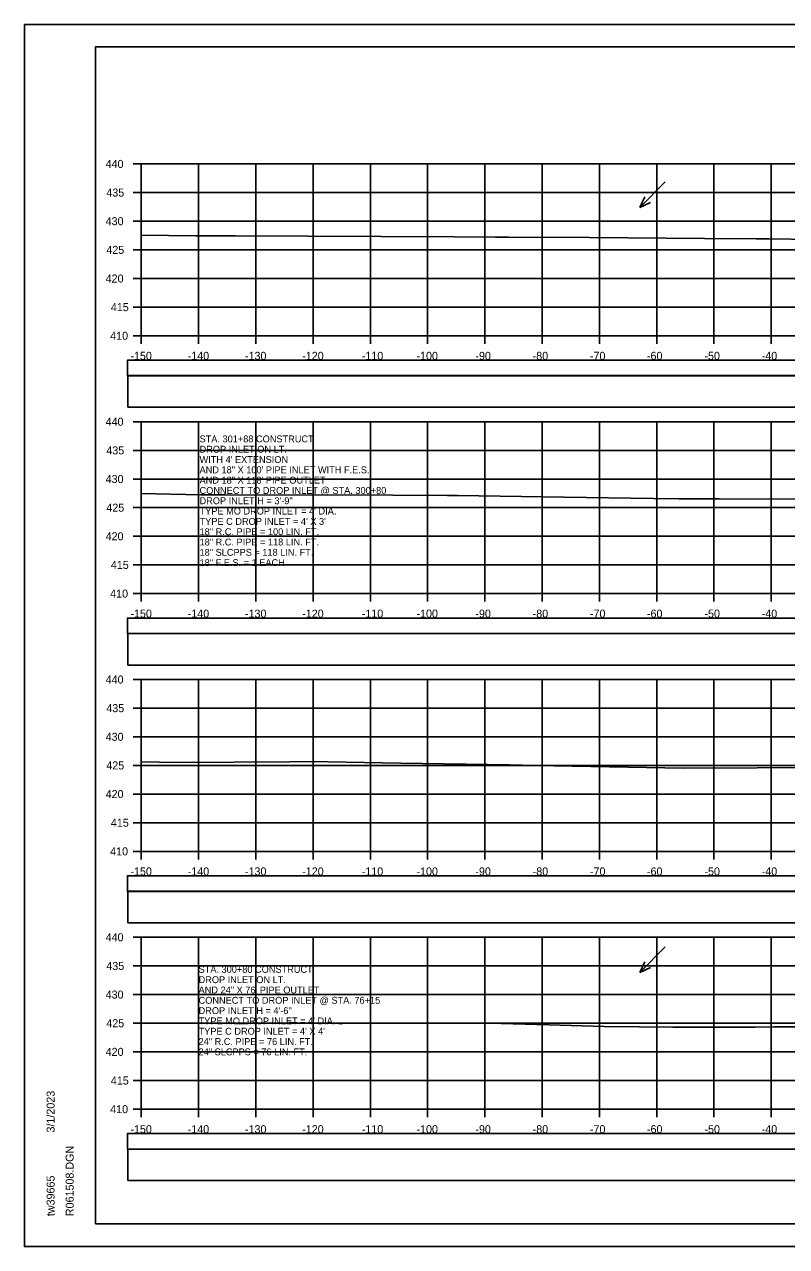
# Model space of a CAD drawing. Extents: x 1371057 to 1372761, y 380005 to 390517.
# Drawn here: x 1372427.4 to 1372560.5, y 389306 to 389519.3 of the extents above; entities that cross this region are included whole.
import ezdxf

# ---------------------------------------------------------------- set-up
doc = ezdxf.new("R2010")
doc.units = 0
for name, color, linetype in [('R_Axis', 7, 'Continuous'), ('R_Axis Annot', 7, 'Continuous'), ('R_Border', 7, 'Continuous'), ('R_Dimension', 7, 'Continuous'), ('R_Exist Surface', 7, 'Continuous'), ('R_Grid', 7, 'Continuous'), ('R_No Plot', 7, 'Continuous'), ('R_Water Annot', 7, 'Continuous')]:
    doc.layers.add(name, color=color, linetype=linetype)

msp = doc.modelspace()

# ---------------------------------------------------------------- linework, layer by layer
at = {"layer": 'R_Axis'}
for p, q in [((1372446.44, 389494.99), (1372447.84, 389494.99)), ((1372447.84, 389464.99), (1372447.84, 389494.99)), ((1372446.44, 389489.99), (1372447.84, 389489.99)), ((1372446.44, 389484.99), (1372447.84, 389484.99)), ((1372446.44, 389479.99), (1372447.84, 389479.99)), ((1372446.44, 389474.99), (1372447.84, 389474.99)), ((1372446.44, 389469.99), (1372447.84, 389469.99)), ((1372446.44, 389464.99), (1372447.84, 389464.99)), ((1372447.84, 389464.99), (1372747.84, 389464.99)), ((1372447.84, 389463.59), (1372447.84, 389464.99)), ((1372457.84, 389463.59), (1372457.84, 389464.99)), ((1372467.84, 389463.59), (1372467.84, 389464.99)), ((1372477.84, 389463.59), (1372477.84, 389464.99)), ((1372487.84, 389463.59), (1372487.84, 389464.99)), ((1372497.84, 389463.59), (1372497.84, 389464.99)), ((1372507.84, 389463.59), (1372507.84, 389464.99)), ((1372517.84, 389463.59), (1372517.84, 389464.99)), ((1372527.84, 389463.59), (1372527.84, 389464.99)), ((1372537.84, 389463.59), (1372537.84, 389464.99)), ((1372547.84, 389463.59), (1372547.84, 389464.99)), ((1372557.84, 389463.59), (1372557.84, 389464.99)), ((1372446.44, 389449.99), (1372447.84, 389449.99)), ((1372447.84, 389419.99), (1372447.84, 389449.99)), ((1372446.44, 389444.99), (1372447.84, 389444.99)), ((1372446.44, 389439.99), (1372447.84, 389439.99)), ((1372446.44, 389434.99), (1372447.84, 389434.99)), ((1372446.44, 389429.99), (1372447.84, 389429.99)), ((1372446.44, 389424.99), (1372447.84, 389424.99)), ((1372446.44, 389419.99), (1372447.84, 389419.99)), ((1372447.84, 389419.99), (1372747.84, 389419.99)), ((1372447.84, 389418.59), (1372447.84, 389419.99)), ((1372457.84, 389418.59), (1372457.84, 389419.99)), ((1372467.84, 389418.59), (1372467.84, 389419.99)), ((1372477.84, 389418.59), (1372477.84, 389419.99)), ((1372487.84, 389418.59), (1372487.84, 389419.99)), ((1372497.84, 389418.59), (1372497.84, 389419.99)), ((1372507.84, 389418.59), (1372507.84, 389419.99)), ((1372517.84, 389418.59), (1372517.84, 389419.99)), ((1372527.84, 389418.59), (1372527.84, 389419.99)), ((1372537.84, 389418.59), (1372537.84, 389419.99)), ((1372547.84, 389418.59), (1372547.84, 389419.99)), ((1372557.84, 389418.59), (1372557.84, 389419.99)), ((1372446.44, 389404.99), (1372447.84, 389404.99)), ((1372447.84, 389374.99), (1372447.84, 389404.99)), ((1372446.44, 389399.99), (1372447.84, 389399.99)), ((1372446.44, 389394.99), (1372447.84, 389394.99)), ((1372446.44, 389389.99), (1372447.84, 389389.99)), ((1372446.44, 389384.99), (1372447.84, 389384.99)), ((1372446.44, 389379.99), (1372447.84, 389379.99)), ((1372446.44, 389374.99), (1372447.84, 389374.99)), ((1372447.84, 389374.99), (1372747.84, 389374.99)), ((1372447.84, 389373.59), (1372447.84, 389374.99)), ((1372457.84, 389373.59), (1372457.84, 389374.99)), ((1372467.84, 389373.59), (1372467.84, 389374.99)), ((1372477.84, 389373.59), (1372477.84, 389374.99)), ((1372487.84, 389373.59), (1372487.84, 389374.99)), ((1372497.84, 389373.59), (1372497.84, 389374.99)), ((1372507.84, 389373.59), (1372507.84, 389374.99)), ((1372517.84, 389373.59), (1372517.84, 389374.99)), ((1372527.84, 389373.59), (1372527.84, 389374.99)), ((1372537.84, 389373.59), (1372537.84, 389374.99)), ((1372547.84, 389373.59), (1372547.84, 389374.99)), ((1372557.84, 389373.59), (1372557.84, 389374.99)), ((1372446.44, 389359.99), (1372447.84, 389359.99)), ((1372447.84, 389329.99), (1372447.84, 389359.99)), ((1372446.44, 389354.99), (1372447.84, 389354.99)), ((1372446.44, 389349.99), (1372447.84, 389349.99)), ((1372446.44, 389344.99), (1372447.84, 389344.99)), ((1372446.44, 389339.99), (1372447.84, 389339.99)), ((1372446.44, 389334.99), (1372447.84, 389334.99)), ((1372446.44, 389329.99), (1372447.84, 389329.99)), ((1372447.84, 389329.99), (1372747.84, 389329.99)), ((1372447.84, 389328.59), (1372447.84, 389329.99)), ((1372457.84, 389328.59), (1372457.84, 389329.99)), ((1372467.84, 389328.59), (1372467.84, 389329.99)), ((1372477.84, 389328.59), (1372477.84, 389329.99)), ((1372487.84, 389328.59), (1372487.84, 389329.99)), ((1372497.84, 389328.59), (1372497.84, 389329.99)), ((1372507.84, 389328.59), (1372507.84, 389329.99)), ((1372517.84, 389328.59), (1372517.84, 389329.99)), ((1372527.84, 389328.59), (1372527.84, 389329.99)), ((1372537.84, 389328.59), (1372537.84, 389329.99)), ((1372547.84, 389328.59), (1372547.84, 389329.99)), ((1372557.84, 389328.59), (1372557.84, 389329.99))]:
    msp.add_line(p, q, dxfattribs=at)
at = {"layer": 'R_Border'}
for p, q in [((1372439.84, 389515.45), (1372756.02, 389515.45)), ((1372439.84, 389309.99), (1372439.84, 389515.45)), ((1372439.84, 389309.99), (1372439.84, 389309.99)), ((1372756.02, 389309.99), (1372439.84, 389309.99))]:
    msp.add_line(p, q, dxfattribs=at)
at = {"layer": 'R_Dimension'}
for points in [[(1372445.42, 389458.01), (1372750.16, 389458.01), (1372750.16, 389460.72), (1372445.42, 389460.72)], [(1372445.47, 389452.51), (1372750.2, 389452.51), (1372750.2, 389458.03), (1372445.47, 389458.03)], [(1372445.42, 389413.01), (1372750.16, 389413.01), (1372750.16, 389415.72), (1372445.42, 389415.72)], [(1372445.47, 389407.51), (1372750.2, 389407.51), (1372750.2, 389413.03), (1372445.47, 389413.03)], [(1372445.42, 389368.01), (1372750.16, 389368.01), (1372750.16, 389370.72), (1372445.42, 389370.72)], [(1372445.47, 389362.51), (1372750.2, 389362.51), (1372750.2, 389368.03), (1372445.47, 389368.03)], [(1372445.42, 389323.01), (1372750.16, 389323.01), (1372750.16, 389325.72), (1372445.42, 389325.72)], [(1372445.47, 389317.51), (1372750.2, 389317.51), (1372750.2, 389323.03), (1372445.47, 389323.03)]]:
    msp.add_lwpolyline(points, close=True, dxfattribs=at)
at = {"layer": 'R_Exist Surface'}
for points in [[(1372447.84, 389482.53), (1372457.38, 389482.45), (1372464.2, 389482.42), (1372502.54, 389482.28), (1372509.68, 389482.2), (1372511.5, 389482.21), (1372511.97, 389482.2), (1372526.09, 389482.13), (1372546.18, 389481.97), (1372555.24, 389481.92), (1372557.41, 389481.9), (1372573.15, 389481.67)], [(1372447.84, 389437.44), (1372458.22, 389437.24), (1372462.48, 389437.22), (1372491.76, 389437.15), (1372501.31, 389437.11), (1372503.08, 389437.09), (1372521.67, 389436.81), (1372537.2, 389436.59), (1372541.74, 389436.55), (1372548.77, 389436.51), (1372572.51, 389436.48)], [(1372447.84, 389390.62), (1372454.2, 389390.51), (1372473.69, 389390.61), (1372478.01, 389390.65), (1372480.4, 389390.6), (1372493.15, 389390.39), (1372512.15, 389390.07), (1372516.59, 389390), (1372542.52, 389389.54), (1372555.39, 389389.57), (1372570.34, 389389.61)], [(1372447.84, 389344.98), (1372451.59, 389345.02), (1372464.08, 389344.92), (1372466.5, 389344.92), (1372473.64, 389345.04), (1372474.53, 389345.08), (1372475.07, 389345.06), (1372482.29, 389344.92), (1372482.72, 389344.91), (1372482.9, 389344.92), (1372495.6, 389345), (1372497.15, 389344.99), (1372503.24, 389345), (1372508.56, 389344.99), (1372519.07, 389344.73), (1372528.64, 389344.43), (1372534.82, 389344.35), (1372540.67, 389344.32), (1372555.06, 389344.29), (1372558.29, 389344.38), (1372563.25, 389344.38)]]:
    msp.add_lwpolyline(points, dxfattribs=at)
at = {"layer": 'R_Grid'}
for p, q in [((1372447.84, 389494.99), (1372747.84, 389494.99)), ((1372447.84, 389464.99), (1372447.84, 389494.99)), ((1372457.84, 389464.99), (1372457.84, 389494.99)), ((1372467.84, 389464.99), (1372467.84, 389494.99)), ((1372477.84, 389464.99), (1372477.84, 389494.99)), ((1372487.84, 389464.99), (1372487.84, 389494.99)), ((1372497.84, 389464.99), (1372497.84, 389494.99)), ((1372507.84, 389464.99), (1372507.84, 389494.99)), ((1372517.84, 389464.99), (1372517.84, 389494.99)), ((1372527.84, 389464.99), (1372527.84, 389494.99)), ((1372537.84, 389464.99), (1372537.84, 389494.99)), ((1372547.84, 389464.99), (1372547.84, 389494.99)), ((1372557.84, 389464.99), (1372557.84, 389494.99)), ((1372447.84, 389489.99), (1372747.84, 389489.99)), ((1372447.84, 389484.99), (1372747.84, 389484.99)), ((1372447.84, 389479.99), (1372747.84, 389479.99)), ((1372447.84, 389474.99), (1372747.84, 389474.99)), ((1372447.84, 389469.99), (1372747.84, 389469.99)), ((1372447.84, 389464.99), (1372747.84, 389464.99)), ((1372447.84, 389449.99), (1372747.84, 389449.99)), ((1372447.84, 389419.99), (1372447.84, 389449.99)), ((1372457.84, 389419.99), (1372457.84, 389449.99)), ((1372467.84, 389419.99), (1372467.84, 389449.99)), ((1372477.84, 389419.99), (1372477.84, 389449.99)), ((1372487.84, 389419.99), (1372487.84, 389449.99)), ((1372497.84, 389419.99), (1372497.84, 389449.99)), ((1372507.84, 389419.99), (1372507.84, 389449.99)), ((1372517.84, 389419.99), (1372517.84, 389449.99)), ((1372527.84, 389419.99), (1372527.84, 389449.99)), ((1372537.84, 389419.99), (1372537.84, 389449.99)), ((1372547.84, 389419.99), (1372547.84, 389449.99)), ((1372557.84, 389419.99), (1372557.84, 389449.99)), ((1372447.84, 389444.99), (1372747.84, 389444.99)), ((1372447.84, 389439.99), (1372747.84, 389439.99)), ((1372447.84, 389434.99), (1372747.84, 389434.99)), ((1372447.84, 389429.99), (1372747.84, 389429.99)), ((1372447.84, 389424.99), (1372747.84, 389424.99)), ((1372447.84, 389419.99), (1372747.84, 389419.99)), ((1372447.84, 389404.99), (1372747.84, 389404.99)), ((1372447.84, 389374.99), (1372447.84, 389404.99)), ((1372457.84, 389374.99), (1372457.84, 389404.99)), ((1372467.84, 389374.99), (1372467.84, 389404.99)), ((1372477.84, 389374.99), (1372477.84, 389404.99)), ((1372487.84, 389374.99), (1372487.84, 389404.99)), ((1372497.84, 389374.99), (1372497.84, 389404.99)), ((1372507.84, 389374.99), (1372507.84, 389404.99)), ((1372517.84, 389374.99), (1372517.84, 389404.99)), ((1372527.84, 389374.99), (1372527.84, 389404.99)), ((1372537.84, 389374.99), (1372537.84, 389404.99)), ((1372547.84, 389374.99), (1372547.84, 389404.99)), ((1372557.84, 389374.99), (1372557.84, 389404.99)), ((1372447.84, 389399.99), (1372747.84, 389399.99)), ((1372447.84, 389394.99), (1372747.84, 389394.99)), ((1372447.84, 389389.99), (1372747.84, 389389.99)), ((1372447.84, 389384.99), (1372747.84, 389384.99)), ((1372447.84, 389379.99), (1372747.84, 389379.99)), ((1372447.84, 389374.99), (1372747.84, 389374.99)), ((1372447.84, 389359.99), (1372747.84, 389359.99)), ((1372447.84, 389329.99), (1372447.84, 389359.99)), ((1372457.84, 389329.99), (1372457.84, 389359.99)), ((1372467.84, 389329.99), (1372467.84, 389359.99)), ((1372477.84, 389329.99), (1372477.84, 389359.99)), ((1372487.84, 389329.99), (1372487.84, 389359.99)), ((1372497.84, 389329.99), (1372497.84, 389359.99)), ((1372507.84, 389329.99), (1372507.84, 389359.99)), ((1372517.84, 389329.99), (1372517.84, 389359.99)), ((1372527.84, 389329.99), (1372527.84, 389359.99)), ((1372537.84, 389329.99), (1372537.84, 389359.99)), ((1372547.84, 389329.99), (1372547.84, 389359.99)), ((1372557.84, 389329.99), (1372557.84, 389359.99)), ((1372447.84, 389354.99), (1372747.84, 389354.99)), ((1372447.84, 389349.99), (1372747.84, 389349.99)), ((1372447.84, 389344.99), (1372747.84, 389344.99)), ((1372447.84, 389339.99), (1372747.84, 389339.99)), ((1372447.84, 389334.99), (1372747.84, 389334.99)), ((1372447.84, 389329.99), (1372747.84, 389329.99))]:
    msp.add_line(p, q, dxfattribs=at)
at = {"layer": 'R_No Plot'}
for p, q in [((1372427.43, 389519.34), (1372760.77, 389519.34)), ((1372427.43, 389306.01), (1372760.77, 389306.01))]:
    msp.add_line(p, q, dxfattribs=at)
for points in [[(1372427.43, 389519.34), (1372760.77, 389519.34), (1372760.77, 389306), (1372427.43, 389306)], [(1372673.76, 389515.45), (1372693.38, 389515.45), (1372693.38, 389505.57), (1372709.49, 389505.57), (1372732.69, 389505.57), (1372732.81, 389477.41), (1372756.02, 389477.41), (1372756.02, 389309.99), (1372439.84, 389309.99), (1372439.84, 389515.45)]]:
    msp.add_lwpolyline(points, close=True, dxfattribs=at)
at = {"layer": 'R_Water Annot'}
for p, q in [((1372539.31, 389491.86), (1372534.91, 389487.38)), ((1372534.91, 389487.38), (1372535.75, 389489.24)), ((1372534.91, 389487.38), (1372536.75, 389488.26)), ((1372539.31, 389358.33), (1372534.91, 389353.84)), ((1372534.91, 389353.84), (1372535.75, 389355.7)), ((1372534.91, 389353.84), (1372536.75, 389354.72))]:
    msp.add_line(p, q, dxfattribs=at)

# ---------------------------------------------------------------- texts
at = {"layer": 'R_Axis Annot'}
for s, p in [('440', (1372441.61, 389494.29)), ('435', (1372441.73, 389489.29)), ('430', (1372441.61, 389484.29)), ('425', (1372441.73, 389479.29)), ('420', (1372441.61, 389474.29)), ('415', (1372442.52, 389469.29)), ('410', (1372442.4, 389464.29)), ('-150', (1372445.94, 389460.79)), ('-140', (1372455.94, 389460.79)), ('-130', (1372465.94, 389460.79)), ('-120', (1372475.94, 389460.79)), ('-110', (1372486.34, 389460.79)), ('-100', (1372495.89, 389460.79)), ('-90', (1372506.18, 389460.79)), ('-80', (1372516.18, 389460.79)), ('-70', (1372526.18, 389460.79)), ('-60', (1372536.14, 389460.79)), ('-50', (1372546.18, 389460.79)), ('-40', (1372556.18, 389460.79)), ('440', (1372441.61, 389449.29)), ('435', (1372441.73, 389444.29)), ('430', (1372441.61, 389439.29)), ('425', (1372441.73, 389434.29)), ('420', (1372441.61, 389429.29)), ('415', (1372442.52, 389424.29)), ('410', (1372442.4, 389419.29)), ('-150', (1372445.94, 389415.79)), ('-140', (1372455.94, 389415.79)), ('-130', (1372465.94, 389415.79)), ('-120', (1372475.94, 389415.79)), ('-110', (1372486.34, 389415.79)), ('-100', (1372495.89, 389415.79)), ('-90', (1372506.18, 389415.79)), ('-80', (1372516.18, 389415.79)), ('-70', (1372526.18, 389415.79)), ('-60', (1372536.14, 389415.79)), ('-50', (1372546.18, 389415.79)), ('-40', (1372556.18, 389415.79)), ('440', (1372441.61, 389404.29)), ('435', (1372441.73, 389399.29)), ('430', (1372441.61, 389394.29)), ('425', (1372441.73, 389389.29)), ('420', (1372441.61, 389384.29)), ('415', (1372442.52, 389379.29)), ('410', (1372442.4, 389374.29)), ('-150', (1372445.94, 389370.79)), ('-140', (1372455.94, 389370.79)), ('-130', (1372465.94, 389370.79)), ('-120', (1372475.94, 389370.79)), ('-110', (1372486.34, 389370.79)), ('-100', (1372495.89, 389370.79)), ('-90', (1372506.18, 389370.79)), ('-80', (1372516.18, 389370.79)), ('-70', (1372526.18, 389370.79)), ('-60', (1372536.14, 389370.79)), ('-50', (1372546.18, 389370.79)), ('-40', (1372556.18, 389370.79)), ('440', (1372441.61, 389359.29)), ('435', (1372441.73, 389354.29)), ('430', (1372441.61, 389349.29)), ('425', (1372441.73, 389344.29)), ('420', (1372441.61, 389339.29)), ('415', (1372442.52, 389334.29)), ('410', (1372442.4, 389329.29)), ('-150', (1372445.94, 389325.79)), ('-140', (1372455.94, 389325.79)), ('-130', (1372465.94, 389325.79)), ('-120', (1372475.94, 389325.79)), ('-110', (1372486.34, 389325.79)), ('-100', (1372495.89, 389325.79)), ('-90', (1372506.18, 389325.79)), ('-80', (1372516.18, 389325.79)), ('-70', (1372526.18, 389325.79)), ('-60', (1372536.14, 389325.79)), ('-50', (1372546.18, 389325.79)), ('-40', (1372556.18, 389325.79))]:
    msp.add_text(s, height=1.4, dxfattribs=at).set_placement(p)
at = {"layer": 'R_Border'}
for s, p in [('3/1/2023', (1372432.7, 389325.91)), ('R061508.DGN', (1372436.03, 389311.31)), ('tw39665', (1372432.7, 389311.31))]:
    msp.add_text(s, height=1.4, rotation=90, dxfattribs=at).set_placement(p)
at = {"layer": 'R_Water Annot'}
for s, p in [('STA. 301+88 CONSTRUCT', (1372458.01, 389446.39)), ('DROP INLET ON LT.', (1372458.01, 389444.59)), ("WITH 4' EXTENSION", (1372458.01, 389442.79)), ('AND 18" X 100\' PIPE INLET WITH F.E.S.', (1372458.01, 389440.99)), ('AND 18" X 118\' PIPE OUTLET', (1372458.01, 389439.19)), ('CONNECT TO DROP INLET @ STA. 300+80', (1372458.01, 389437.39)), ("TYPE MO DROP INLET = 4' DIA.", (1372458.01, 389433.79)), ('DROP INLET H = 3\'-9"', (1372458.01, 389435.59)), ("TYPE C DROP INLET = 4' X 3'", (1372458.01, 389431.99)), ('18" R.C. PIPE = 100 LIN. FT.', (1372458.01, 389430.19)), ('18" R.C. PIPE = 118 LIN. FT.', (1372458.01, 389428.39)), ('18" SLCPPS = 118 LIN. FT. ', (1372458.01, 389426.59)), ('18" F.E.S. = 1 EACH', (1372458.01, 389424.79)), ('STA. 300+80 CONSTRUCT', (1372457.84, 389353.79)), ('DROP INLET ON LT.', (1372457.84, 389351.99)), ('AND 24" X 76\' PIPE OUTLET', (1372457.84, 389350.19)), ('CONNECT TO DROP INLET @ STA. 76+15', (1372457.84, 389348.39)), ('DROP INLET H = 4\'-6"', (1372457.84, 389346.59)), ("TYPE MO DROP INLET = 4' DIA.", (1372457.84, 389344.79)), ("TYPE C DROP INLET = 4' X 4'", (1372457.84, 389342.99)), ('24" R.C. PIPE = 76 LIN. FT.', (1372457.84, 389341.19)), ('24" SLCPPS = 76 LIN. FT. ', (1372457.84, 389339.39))]:
    msp.add_text(s, height=1.2, dxfattribs=at).set_placement(p)

doc.saveas('drawing.dxf')
